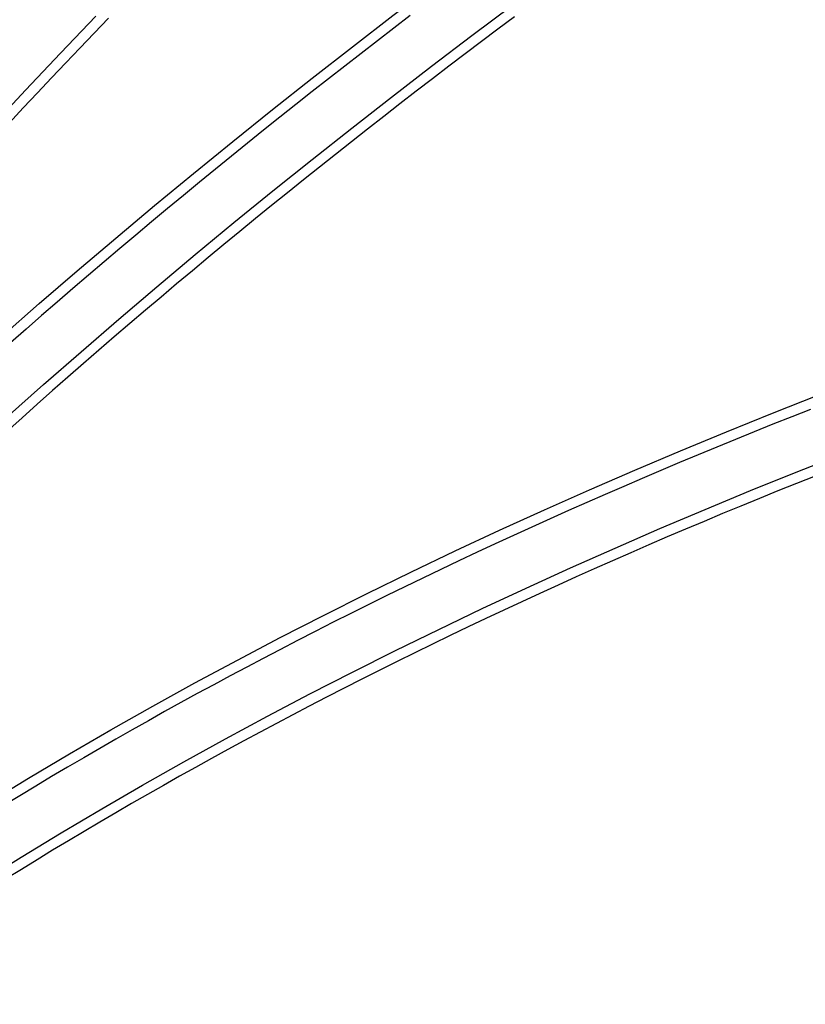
# Model space of a CAD drawing. Header units: metres. Extents: x 209848 to 209928, y 1182430 to 1182563.
# Tile 1036 of 1056: x 209860.6 to 209864.3, y 1182499.71 to 1182504.35. Entities that reach past the tile are written whole.
import ezdxf

# ---------------------------------------------------------------- set-up
doc = ezdxf.new("R2010")
doc.units = ezdxf.units.M
doc.header["$MEASUREMENT"] = 0
doc.linetypes.add('DGN Style 2', pattern=[15.036391, 9.021834, -6.014556])
doc.layers.get('0').update_dxf_attribs({"color": 254})

# ---------------------------------------------------------------- blocks, each defined once
blk = doc.blocks.new('*U5')
at = {"color": 3, "linetype": 'Continuous'}
for p, q in [((12.9767, 3.4492), (12.888, 3.4142)), ((12.888, 3.4142), (12.7994, 3.3789)), ((12.711, 3.3433), (12.6227, 3.3075)), ((12.7994, 3.3789), (12.711, 3.3433)), ((12.6227, 3.3075), (12.5346, 3.2714)), ((12.5346, 3.2714), (12.4467, 3.2349)), ((12.4467, 3.2349), (12.359, 3.1983)), ((12.2714, 3.1613), (12.184, 3.1241)), ((12.359, 3.1983), (12.2714, 3.1613)), ((12.184, 3.1241), (12.0968, 3.0865)), ((12.0968, 3.0865), (12.0098, 3.0487)), ((12.0098, 3.0487), (11.9229, 3.0106)), ((11.8363, 2.9722), (11.7499, 2.9335)), ((11.9229, 3.0106), (11.8363, 2.9722)), ((11.7499, 2.9335), (11.6636, 2.8945)), ((11.6636, 2.8945), (11.5776, 2.8552)), ((11.5776, 2.8552), (11.4917, 2.8157)), ((11.4917, 2.8157), (11.406, 2.7758)), ((11.406, 2.7758), (11.3205, 2.7356)), ((11.2353, 2.6952), (11.1502, 2.6544)), ((11.3205, 2.7356), (11.2353, 2.6952)), ((11.1502, 2.6544), (11.0654, 2.6134)), ((11.0654, 2.6134), (10.9807, 2.5719)), ((10.9807, 2.5719), (10.8963, 2.5303)), ((10.8963, 2.5303), (10.812, 2.4882)), ((10.812, 2.4882), (10.728, 2.446)), ((10.728, 2.446), (10.6441, 2.4033)), ((10.6441, 2.4033), (10.5605, 2.3604)), ((10.5605, 2.3604), (10.4771, 2.3171)), ((10.399, 2.2763), (10.3212, 2.2352)), ((10.4771, 2.3171), (10.399, 2.2763)), ((10.3212, 2.2352), (10.2435, 2.1938)), ((10.2435, 2.1938), (10.1661, 2.1521)), ((10.1661, 2.1521), (10.0888, 2.1101)), ((10.0888, 2.1101), (10.0118, 2.0678)), ((10.0118, 2.0678), (9.9349, 2.0253)), ((9.9349, 2.0253), (9.8583, 1.9824)), ((9.8583, 1.9824), (9.7818, 1.9393)), ((9.7818, 1.9393), (9.7056, 1.8959)), ((9.7056, 1.8959), (9.6296, 1.8522)), ((9.6296, 1.8522), (9.5538, 1.8082)), ((9.4782, 1.7639), (9.4028, 1.7193)), ((9.5538, 1.8082), (9.4782, 1.7639)), ((9.4028, 1.7193), (9.3276, 1.6744)), ((9.3276, 1.6744), (9.2527, 1.6293)), ((9.2527, 1.6293), (9.178, 1.5838))]:
    blk.add_line(p, q, dxfattribs=at)
at = {"color": 40, "linetype": 'Continuous'}
for p, q in [((12.9981, 3.1351), (12.9104, 3.1002)), ((12.8229, 3.065), (12.7355, 3.0295)), ((12.9104, 3.1002), (12.8229, 3.065)), ((12.7355, 3.0295), (12.6485, 2.9938)), ((12.6485, 2.9938), (12.5614, 2.9578)), ((12.5614, 2.9578), (12.4747, 2.9215)), ((12.388, 2.8849), (12.3017, 2.8481)), ((12.4747, 2.9215), (12.388, 2.8849)), ((12.3017, 2.8481), (12.2154, 2.8109)), ((12.2154, 2.8109), (12.1294, 2.7736)), ((12.1294, 2.7736), (12.0435, 2.7359)), ((11.9579, 2.6979), (11.8724, 2.6597)), ((12.0435, 2.7359), (11.9579, 2.6979)), ((11.8724, 2.6597), (11.7872, 2.6211)), ((11.7872, 2.6211), (11.7021, 2.5823)), ((11.7021, 2.5823), (11.6173, 2.5432)), ((11.6173, 2.5432), (11.5326, 2.5038)), ((11.4481, 2.4641), (11.3639, 2.4241)), ((11.5326, 2.5038), (11.4481, 2.4641)), ((11.3639, 2.4241), (11.2798, 2.3839)), ((11.2798, 2.3839), (11.196, 2.3433)), ((11.196, 2.3433), (11.1124, 2.3024)), ((11.1124, 2.3024), (11.0291, 2.2613)), ((11.0291, 2.2613), (10.9458, 2.2198)), ((10.9458, 2.2198), (10.8629, 2.178)), ((10.78, 2.1359), (10.6976, 2.0935)), ((10.8629, 2.178), (10.78, 2.1359)), ((10.6976, 2.0935), (10.6151, 2.0508)), ((10.6151, 2.0508), (10.5382, 2.0105)), ((10.5382, 2.0105), (10.4613, 1.9699)), ((10.4613, 1.9699), (10.3847, 1.929)), ((10.3847, 1.929), (10.3083, 1.8879)), ((10.3083, 1.8879), (10.232, 1.8465)), ((10.232, 1.8465), (10.156, 1.8048)), ((10.0802, 1.7628), (10.0046, 1.7206)), ((10.156, 1.8048), (10.0802, 1.7628)), ((10.0046, 1.7206), (9.9292, 1.678)), ((9.9292, 1.678), (9.8541, 1.6352)), ((9.8541, 1.6352), (9.7791, 1.5921)), ((9.7791, 1.5921), (9.7043, 1.5487)), ((9.7043, 1.5487), (9.6298, 1.505)), ((9.6298, 1.505), (9.5555, 1.4611)), ((9.5555, 1.4611), (9.4814, 1.4168)), ((9.4814, 1.4168), (9.4076, 1.3723)), ((9.4076, 1.3723), (9.3339, 1.3275)), ((9.3339, 1.3275), (9.2605, 1.2824)), ((9.2605, 1.2824), (9.1874, 1.2371))]:
    blk.add_line(p, q, dxfattribs=at)
blk = doc.blocks.new('*U6')
at = {"color": 3, "linetype": 'Continuous'}
for p, q in [((11.0913, 5.3038), (11.0139, 5.2446)), ((11.0139, 5.2446), (10.9367, 5.1853)), ((10.9367, 5.1853), (10.8596, 5.1257)), ((10.8596, 5.1257), (10.7827, 5.066)), ((10.7827, 5.066), (10.706, 5.006)), ((10.706, 5.006), (10.6294, 4.9458)), ((10.6294, 4.9458), (10.553, 4.8854)), ((10.553, 4.8854), (10.4768, 4.8249)), ((10.4768, 4.8249), (10.4007, 4.7641)), ((10.4007, 4.7641), (10.3249, 4.7031)), ((10.3249, 4.7031), (10.2492, 4.6419)), ((10.2492, 4.6419), (10.1737, 4.5805)), ((10.1737, 4.5805), (10.0983, 4.5188)), ((10.0983, 4.5188), (10.0232, 4.457)), ((10.0232, 4.457), (9.9482, 4.395)), ((9.9482, 4.395), (9.8735, 4.3327)), ((9.8735, 4.3327), (9.7989, 4.2702)), ((9.7989, 4.2702), (9.7245, 4.2076)), ((9.7245, 4.2076), (9.6503, 4.1447)), ((9.6503, 4.1447), (9.5763, 4.0816)), ((9.5763, 4.0816), (9.5025, 4.0183)), ((9.5025, 4.0183), (9.4289, 3.9547)), ((9.4289, 3.9547), (9.3555, 3.891)), ((9.3555, 3.891), (9.2823, 3.827)), ((9.2823, 3.827), (9.2093, 3.7628))]:
    blk.add_line(p, q, dxfattribs=at)
at = {"color": 40, "linetype": 'Continuous'}
for p, q in [((11.5816, 5.2978), (11.5042, 5.2399)), ((11.5042, 5.2399), (11.4269, 5.1818)), ((11.4269, 5.1818), (11.3498, 5.1235)), ((11.3498, 5.1235), (11.2729, 5.065)), ((11.2729, 5.065), (11.1961, 5.0063)), ((11.1961, 5.0063), (11.1195, 4.9474)), ((11.1195, 4.9474), (11.0431, 4.8884)), ((11.0431, 4.8884), (10.9668, 4.8291)), ((10.9668, 4.8291), (10.8907, 4.7696)), ((10.8907, 4.7696), (10.8148, 4.7099)), ((10.8148, 4.7099), (10.739, 4.6501)), ((10.739, 4.6501), (10.6634, 4.59)), ((10.6634, 4.59), (10.5881, 4.5297)), ((10.5881, 4.5297), (10.5128, 4.4693)), ((10.5128, 4.4693), (10.4378, 4.4086)), ((10.4378, 4.4086), (10.363, 4.3477)), ((10.363, 4.3477), (10.2883, 4.2866)), ((10.2883, 4.2866), (10.2138, 4.2254)), ((10.2138, 4.2254), (10.1395, 4.1639)), ((10.1395, 4.1639), (10.0654, 4.1022)), ((10.0654, 4.1022), (9.9915, 4.0403)), ((9.9915, 4.0403), (9.9178, 3.9782)), ((9.9178, 3.9782), (9.8443, 3.9158)), ((9.8443, 3.9158), (9.771, 3.8533)), ((9.771, 3.8533), (9.6978, 3.7906)), ((9.6978, 3.7906), (9.6249, 3.7276)), ((9.6249, 3.7276), (9.5522, 3.6645)), ((9.5522, 3.6645), (9.4797, 3.6011)), ((9.4797, 3.6011), (9.4074, 3.5375)), ((9.4074, 3.5375), (9.3353, 3.4737)), ((9.3353, 3.4737), (9.2635, 3.4097)), ((9.2635, 3.4097), (9.1918, 3.3455))]:
    blk.add_line(p, q, dxfattribs=at)
blk = doc.blocks.new('*U7')
at = {"color": 40, "linetype": 'Continuous'}
for p, q in [((9.671, 5.2915), (9.6035, 5.2213)), ((9.6035, 5.2213), (9.5363, 5.1511)), ((9.5363, 5.1511), (9.4691, 5.0807)), ((9.4691, 5.0807), (9.4022, 5.0102)), ((9.4022, 5.0102), (9.3355, 4.9395)), ((9.3355, 4.9395), (9.269, 4.8688)), ((9.269, 4.8688), (9.2026, 4.7978))]:
    blk.add_line(p, q, dxfattribs=at)
blk = doc.blocks.new('ATTEMP')
at = {"color": 5, "linetype": 'Continuous', "flags": 128}
for points in [[(0.6047, 4.7779), (0.7683, 4.9528), (0.9332, 5.1271), (1.0993, 5.3005)], [(0.6787, 3.4106), (0.8535, 3.5662), (1.0299, 3.7208), (1.2077, 3.8743), (1.387, 4.0269), (1.5678, 4.1783), (1.7499, 4.3288), (1.9334, 4.4782), (2.1182, 4.6266), (2.3044, 4.774), (2.4918, 4.9204), (2.6805, 5.0657), (2.8705, 5.2101), (3.0616, 5.3535)], [(0.5617, 1.224), (0.7484, 1.3403), (0.9371, 1.455), (1.1276, 1.568), (1.32, 1.6794), (1.5141, 1.7891), (1.71, 1.8972), (1.9075, 2.0036), (2.1068, 2.1084), (2.3076, 2.2115), (2.5101, 2.3129), (2.7141, 2.4128), (2.9196, 2.511), (3.1266, 2.6075), (3.335, 2.7025), (3.5449, 2.7958), (3.7561, 2.8875), (3.9686, 2.9776), (4.1824, 3.0662), (4.3975, 3.1531), (4.6138, 3.2385)]]:
    blk.add_lwpolyline(points, dxfattribs=at)
at = {"color": 6, "linetype": 'DGN Style 2', "flags": 128}
for points in [[(-7.2862, -27.61), (-7.2862, -27.3558), (-7.2862, -27.1018), (-7.2862, -26.8482), (-7.2862, -26.5951), (-7.2862, -26.3428), (-7.2862, -26.0912), (-7.2862, -25.8406), (-7.2862, -25.5909), (-7.2863, -25.3424), (-7.2863, -25.0949), (-7.2864, -24.8488), (-7.2865, -24.6038), (-7.2866, -24.3602), (-7.2867, -24.118), (-7.2869, -23.8772), (-7.2871, -23.6379), (-7.2874, -23.4), (-7.2876, -23.1636), (-7.288, -22.9288), (-7.2883, -22.6956), (-7.2887, -22.4639), (-7.2892, -22.2338), (-7.2897, -22.0054), (-7.2902, -21.7787), (-7.2907, -21.5536), (-7.2913, -21.3302), (-7.292, -21.1084), (-7.2926, -20.8884), (-7.2933, -20.6702), (-7.294, -20.4536), (-7.2947, -20.2388), (-7.2954, -20.0258), (-7.2961, -19.8145), (-7.2968, -19.605), (-7.2975, -19.3973), (-7.2981, -19.1914), (-7.2987, -18.9872), (-7.2993, -18.7849), (-7.2998, -18.5844), (-7.3002, -18.3856), (-7.3006, -18.1887), (-7.3009, -17.9917), (-7.3011, -17.7931), (-7.3012, -17.593), (-7.3012, -17.3916), (-7.301, -17.1891), (-7.3007, -16.9855), (-7.3002, -16.7809), (-7.2995, -16.5755), (-7.2985, -16.3693), (-7.2972, -16.1624), (-7.2957, -15.9548), (-7.2938, -15.7466), (-7.2916, -15.5378), (-7.2889, -15.3286), (-7.2859, -15.1189), (-7.2823, -14.9088), (-7.2782, -14.6983), (-7.2736, -14.4875), (-7.2684, -14.2765), (-7.2625, -14.0651), (-7.2559, -13.8536), (-7.2485, -13.6418), (-7.2404, -13.4299), (-7.2314, -13.2178), (-7.2216, -13.0057), (-7.2108, -12.7935), (-7.199, -12.5812), (-7.1862, -12.3689), (-7.1722, -12.1566), (-7.1572, -11.9443), (-7.141, -11.7321), (-7.1235, -11.5199), (-7.1047, -11.3079), (-7.0846, -11.0959), (-7.0631, -10.8841), (-7.0402, -10.6725), (-7.0158, -10.461), (-6.9898, -10.2497), (-6.9623, -10.0386), (-6.9332, -9.8277), (-6.9024, -9.6171), (-6.87, -9.4068), (-6.8358, -9.1967), (-6.7998, -8.987), (-6.762, -8.7775), (-6.7223, -8.5684), (-6.6808, -8.3596), (-6.6373, -8.1512), (-6.5919, -7.9432), (-6.5445, -7.7355), (-6.4951, -7.5283), (-6.4436, -7.3215), (-6.3901, -7.1151), (-6.3344, -6.9091), (-6.2767, -6.7036), (-6.2168, -6.4986), (-6.1547, -6.2941), (-6.0905, -6.09), (-6.024, -5.8865), (-5.9554, -5.6835), (-5.8845, -5.4811), (-5.8113, -5.2792), (-5.7359, -5.0778), (-5.6581, -4.8771), (-5.5781, -4.677), (-5.4959, -4.4775), (-5.4113, -4.2786), (-5.3244, -4.0803), (-5.2351, -3.8827), (-5.1436, -3.6858), (-5.0497, -3.4896), (-4.9536, -3.2941), (-4.8551, -3.0993), (-4.7543, -2.9053), (-4.6512, -2.712), (-4.5457, -2.5194), (-4.438, -2.3277), (-4.328, -2.1367), (-4.2157, -1.9466), (-4.1011, -1.7573), (-3.9842, -1.5688), (-3.8652, -1.3812), (-3.7438, -1.1945), (-3.6203, -1.0087), (-3.4945, -0.8237), (-3.3666, -0.6397), (-3.2364, -0.4566), (-3.1042, -0.2745), (-2.9698, -0.0933), (-2.8332, 0.087), (-2.6946, 0.2662), (-2.5539, 0.4445), (-2.4112, 0.6218), (-2.2665, 0.798), (-2.1197, 0.9733), (-1.971, 1.1475), (-1.8203, 1.3207), (-1.6677, 1.4929), (-1.5133, 1.664), (-1.3569, 1.834), (-1.1987, 2.003), (-1.0387, 2.1709), (-0.8769, 2.3378), (-0.7134, 2.5036), (-0.5481, 2.6683), (-0.3811, 2.8319), (-0.2125, 2.9944), (-0.0422, 3.1559), (0.1297, 3.3163), (0.3032, 3.4756), (0.4783, 3.6338), (0.6548, 3.791), (0.8329, 3.9471), (1.0124, 4.1021), (1.1934, 4.256), (1.3758, 4.4089), (1.5595, 4.5607), (1.7447, 4.7114), (1.9311, 4.8611), (2.1189, 5.0098), (2.3079, 5.1574), (2.4981, 5.3039), (2.6896, 5.4495), (2.8823, 5.594), (3.0761, 5.7375), (3.2711, 5.88), (3.4671, 6.0215), (3.6643, 6.162), (3.8625, 6.3016), (4.0618, 6.4401), (4.2621, 6.5777), (4.4634, 6.7144), (4.6656, 6.8501), (4.8688, 6.9849), (5.0729, 7.1188), (5.2779, 7.2518), (5.4837, 7.3839), (5.6905, 7.5151), (5.898, 7.6454), (6.1064, 7.7748), (6.3156, 7.9034), (6.5255, 8.0312), (6.7362, 8.1581), (6.9477, 8.2842), (7.1598, 8.4096), (7.3727, 8.5341), (7.5862, 8.6578), (7.8004, 8.7808), (8.0152, 8.903), (8.2307, 9.0245), (8.4468, 9.1452), (8.6635, 9.2652), (8.8807, 9.3845), (9.0986, 9.5031), (9.317, 9.6211), (9.5359, 9.7383), (9.7554, 9.8549), (9.9753, 9.9708), (10.1958, 10.0861), (10.4167, 10.2008), (10.6381, 10.3148), (10.86, 10.4282), (11.0824, 10.5411), (11.3051, 10.6533), (11.5283, 10.765), (11.7519, 10.8762), (11.9759, 10.9867), (12.2003, 11.0968), (12.4251, 11.2063), (12.6502, 11.3152), (12.8757, 11.4237), (13.1016, 11.5317), (13.3278, 11.6391), (13.5543, 11.7461), (13.7812, 11.8527), (14.0083, 11.9587), (14.2358, 12.0644), (14.4636, 12.1695), (14.6917, 12.2743), (14.92, 12.3786), (15.1486, 12.4825), (15.3775, 12.586), (15.6067, 12.6891), (15.8361, 12.7918), (16.0658, 12.8941), (16.2957, 12.9961), (16.5258, 13.0977), (16.7562, 13.1989), (16.9868, 13.2998), (17.2176, 13.4003), (17.4486, 13.5005), (17.6798, 13.6004), (17.9112, 13.7), (18.1428, 13.7992), (18.3746, 13.8982), (18.6066, 13.9968), (18.8388, 14.0952), (19.0711, 14.1933), (19.3036, 14.2911), (19.5363, 14.3886), (19.7691, 14.4859), (20.0021, 14.5829), (20.2352, 14.6796), (20.4685, 14.7761), (20.7019, 14.8724), (20.9355, 14.9684), (21.1692, 15.0642), (21.4031, 15.1597), (21.637, 15.2551), (21.8711, 15.3502), (22.1053, 15.4451), (22.3397, 15.5398), (22.5741, 15.6343), (22.8087, 15.7287), (23.0434, 15.8228), (23.2782, 15.9167), (23.5131, 16.0105), (23.748, 16.1041), (23.9831, 16.1975), (24.2183, 16.2907), (24.4536, 16.3838), (24.689, 16.4767), (24.9244, 16.5695), (25.16, 16.6621), (25.3956, 16.7546), (25.6313, 16.8469), (25.8671, 16.9391), (26.103, 17.0311), (26.3389, 17.123), (26.5749, 17.2148), (26.811, 17.3064), (27.0472, 17.3979), (27.2834, 17.4893), (27.5197, 17.5806), (27.756, 17.6718), (27.9924, 17.7628), (28.2289, 17.8538), (28.4655, 17.9446), (28.702, 18.0353), (28.9387, 18.126), (29.1754, 18.2165), (29.4122, 18.3069), (29.649, 18.3973), (29.8858, 18.4875), (30.1227, 18.5776), (30.3597, 18.6677), (30.5967, 18.7577), (30.8337, 18.8476), (31.0708, 18.9374), (31.308, 19.0272), (31.5451, 19.1168), (31.7824, 19.2064), (32.0196, 19.2959), (32.2569, 19.3854), (32.4942, 19.4747), (32.7316, 19.564), (32.969, 19.6533), (33.2064, 19.7425), (33.4439, 19.8316), (33.6814, 19.9206), (33.9189, 20.0096), (34.1565, 20.0986), (34.3941, 20.1875), (34.6317, 20.2763), (34.8694, 20.3651), (35.1071, 20.4538), (35.3448, 20.5425), (35.5825, 20.6311), (35.8203, 20.7197), (36.0581, 20.8082), (36.2959, 20.8967), (36.5337, 20.9851), (36.7715, 21.0735), (37.0094, 21.1619), (37.2473, 21.2502), (37.4852, 21.3385), (37.7232, 21.4267), (37.9611, 21.5149), (38.1991, 21.6031), (38.4371, 21.6912), (38.6751, 21.7793), (38.9132, 21.8674), (39.1512, 21.9554), (39.3893, 22.0434), (39.6274, 22.1314), (39.8655, 22.2193), (40.1036, 22.3072), (40.3417, 22.3951), (40.5799, 22.4829), (40.818, 22.5708), (41.0562, 22.6586), (41.2944, 22.7463), (41.5326, 22.8341), (41.7708, 22.9218), (42.009, 23.0095), (42.2473, 23.0972), (42.4855, 23.1848), (42.7238, 23.2725), (42.9621, 23.3601), (43.2004, 23.4477), (43.4387, 23.5352), (43.677, 23.6228), (43.9153, 23.7103), (44.1536, 23.7978), (44.3919, 23.8853), (44.6303, 23.9728), (44.8686, 24.0603), (45.107, 24.1477), (45.3454, 24.2351), (45.5838, 24.3225), (45.8221, 24.4099), (46.0605, 24.4973), (46.2989, 24.5847), (46.5373, 24.672), (46.7758, 24.7594), (47.0142, 24.8467), (47.2526, 24.934), (47.4911, 25.0213), (47.7295, 25.1086), (47.9679, 25.1959), (48.2064, 25.2832), (48.4449, 25.3704), (48.6833, 25.4577), (48.9218, 25.5449), (49.1603, 25.6321), (49.3988, 25.7193), (49.6373, 25.8065), (49.8758, 25.8937), (50.1143, 25.9809), (50.3528, 26.0681), (50.5913, 26.1553), (50.8298, 26.2424), (51.0683, 26.3296), (51.3068, 26.4167), (51.5453, 26.5039), (51.7839, 26.591), (52.0224, 26.6781), (52.2609, 26.7652), (52.4995, 26.8523), (52.738, 26.9394), (52.9766, 27.0265), (53.2151, 27.1136), (53.4537, 27.2007), (53.6922, 27.2878), (53.9308, 27.3748), (54.1694, 27.4619), (54.4079, 27.549), (54.6465, 27.636), (54.8851, 27.7231), (55.1236, 27.8101), (55.3622, 27.8971), (55.6008, 27.9842), (55.8394, 28.0712), (56.078, 28.1582), (56.3166, 28.2452), (56.5551, 28.3323), (56.7937, 28.4193), (57.0323, 28.5063), (57.2709, 28.5933), (57.5095, 28.6803), (57.7481, 28.7673), (57.9867, 28.8543), (58.2253, 28.9412), (58.4639, 29.0282), (58.7025, 29.1152), (58.9412, 29.2022), (59.1798, 29.2892), (59.4184, 29.3761), (59.657, 29.4631), (59.8956, 29.5501), (60.1342, 29.637), (60.3728, 29.724), (60.6115, 29.8109), (60.8501, 29.8979), (61.0887, 29.9849), (61.3273, 30.0718), (61.566, 30.1587), (61.8046, 30.2457), (61.9531, 30.2998)], [(-7.2862, -27.61), (-7.2862, -27.3559), (-7.2862, -27.1019), (-7.2862, -26.8484), (-7.2862, -26.5954), (-7.2862, -26.3431), (-7.2862, -26.0916), (-7.2862, -25.841), (-7.2862, -25.5915), (-7.2863, -25.343), (-7.2863, -25.0956), (-7.2864, -24.8495), (-7.2865, -24.6046), (-7.2866, -24.3611), (-7.2867, -24.1189), (-7.2869, -23.8782), (-7.2871, -23.6389), (-7.2874, -23.4011), (-7.2876, -23.1648), (-7.288, -22.93), (-7.2883, -22.6968), (-7.2887, -22.4652), (-7.2892, -22.2352), (-7.2897, -22.0069), (-7.2902, -21.7801), (-7.2907, -21.5551), (-7.2913, -21.3317), (-7.292, -21.1101), (-7.2926, -20.8901), (-7.2933, -20.6719), (-7.294, -20.4554), (-7.2947, -20.2406), (-7.2954, -20.0276), (-7.2961, -19.8164), (-7.2968, -19.6069), (-7.2974, -19.3993), (-7.2981, -19.1934), (-7.2987, -18.9893), (-7.2993, -18.787), (-7.2998, -18.5865), (-7.3002, -18.3878), (-7.3006, -18.1909), (-7.3009, -17.9958), (-7.3011, -17.8026), (-7.3012, -17.6112), (-7.3012, -17.4216), (-7.3011, -17.2338), (-7.3008, -17.0478), (-7.3005, -16.8637), (-7.2999, -16.6813), (-7.2992, -16.5008), (-7.2983, -16.3222), (-7.2973, -16.1453), (-7.296, -15.97), (-7.2946, -15.7938), (-7.2929, -15.616), (-7.2909, -15.4369), (-7.2887, -15.2565), (-7.2861, -15.0749), (-7.2832, -14.8923), (-7.2799, -14.7088), (-7.2762, -14.5244), (-7.2721, -14.3392), (-7.2676, -14.1533), (-7.2625, -13.9666), (-7.2569, -13.7794), (-7.2508, -13.5916), (-7.244, -13.4033), (-7.2366, -13.2145), (-7.2285, -13.0253), (-7.2197, -12.8358), (-7.2101, -12.6459), (-7.1997, -12.4557), (-7.1884, -12.2653), (-7.1762, -12.0747), (-7.163, -11.8839), (-7.1488, -11.6929), (-7.1335, -11.5019), (-7.1171, -11.3108), (-7.0996, -11.1197), (-7.0808, -10.9287), (-7.0607, -10.7376), (-7.0393, -10.5467), (-7.0165, -10.3559), (-6.9923, -10.1652), (-6.9666, -9.9747), (-6.9393, -9.7844), (-6.9105, -9.5943), (-6.88, -9.4046), (-6.8479, -9.2151), (-6.814, -9.0259), (-6.7783, -8.8371), (-6.7408, -8.6487), (-6.7014, -8.4607), (-6.6601, -8.2731), (-6.6169, -8.086), (-6.5716, -7.8993), (-6.5243, -7.7132), (-6.4749, -7.5276), (-6.4234, -7.3425), (-6.3697, -7.158), (-6.3139, -6.9741), (-6.2558, -6.7909), (-6.1954, -6.6082), (-6.1328, -6.4262), (-6.0678, -6.2449), (-6.0004, -6.0643), (-5.9307, -5.8844), (-5.8585, -5.7053), (-5.784, -5.5269), (-5.7069, -5.3492), (-5.6274, -5.1724), (-5.5453, -4.9964), (-5.4608, -4.8212), (-5.3736, -4.6469), (-5.2839, -4.4735), (-5.1917, -4.3009), (-5.0968, -4.1293), (-4.9994, -3.9587), (-4.8993, -3.789), (-4.7966, -3.6202), (-4.6912, -3.4525), (-4.5832, -3.2859), (-4.4726, -3.1203), (-4.3593, -2.9557), (-4.2434, -2.7923), (-4.1248, -2.63), (-4.0035, -2.4689), (-3.8797, -2.309), (-3.7532, -2.1502), (-3.624, -1.9927), (-3.4923, -1.8365), (-3.3579, -1.6815), (-3.221, -1.5279), (-3.0814, -1.3756), (-2.9394, -1.2246), (-2.7947, -1.075), (-2.6476, -0.9269), (-2.4979, -0.7801), (-2.3458, -0.6348), (-2.1912, -0.491), (-2.0342, -0.3487), (-1.8748, -0.2078), (-1.713, -0.0686), (-1.5489, 0.0692), (-1.3824, 0.2053), (-1.2137, 0.3399), (-1.0428, 0.4729), (-0.8696, 0.6043), (-0.6942, 0.734), (-0.5168, 0.8621), (-0.3372, 0.9886), (-0.1555, 1.1134), (0.0282, 1.2365), (0.2139, 1.3579), (0.4015, 1.4776), (0.5911, 1.5957), (0.7825, 1.7121), (0.9758, 1.8267), (1.1709, 1.9397), (1.3677, 2.0509), (1.5662, 2.1605), (1.7664, 2.2683), (1.9683, 2.3745), (2.1718, 2.4789), (2.3768, 2.5817), (2.5834, 2.6828), (2.7914, 2.7822), (3.0009, 2.8799), (3.2118, 2.976), (3.4241, 3.0704), (3.6377, 3.1632), (3.8526, 3.2543), (4.0687, 3.3438), (4.2861, 3.4317), (4.5047, 3.518), (4.7244, 3.6027), (4.9453, 3.6858), (5.1673, 3.7674), (5.3903, 3.8475), (5.6143, 3.926), (5.8394, 4.003), (6.0654, 4.0785), (6.2924, 4.1525), (6.5202, 4.2251), (6.749, 4.2962), (6.9785, 4.366), (7.209, 4.4343), (7.4402, 4.5012), (7.6722, 4.5668), (7.9049, 4.631), (8.1384, 4.6938), (8.3725, 4.7554), (8.6074, 4.8157), (8.8429, 4.8747), (9.079, 4.9325), (9.3157, 4.989), (9.5531, 5.0443), (9.791, 5.0984), (10.0294, 5.1514), (10.2684, 5.2032), (10.5079, 5.2538), (10.7479, 5.3034), (10.9884, 5.3519), (11.2293, 5.3992), (11.4707, 5.4456), (11.7125, 5.4908), (11.9547, 5.5351), (12.1974, 5.5784), (12.4404, 5.6207), (12.6838, 5.662), (12.9276, 5.7024), (13.1717, 5.7418), (13.4161, 5.7804), (13.6609, 5.818), (13.906, 5.8548), (14.1514, 5.8907), (14.397, 5.9258), (14.643, 5.9601), (14.8892, 5.9935), (15.1357, 6.0262), (15.3825, 6.0581), (15.6295, 6.0893), (15.8767, 6.1197), (16.1242, 6.1493), (16.3718, 6.1783), (16.6197, 6.2066), (16.8678, 6.2342), (17.1161, 6.2611), (17.3646, 6.2874), (17.6132, 6.313), (17.862, 6.338), (18.111, 6.3625), (18.3602, 6.3863), (18.6095, 6.4095), (18.859, 6.4322), (19.1086, 6.4543), (19.3584, 6.4758), (19.6083, 6.4969), (19.8584, 6.5174), (20.1085, 6.5374), (20.3588, 6.5569), (20.6092, 6.5759), (20.8597, 6.5945), (21.1104, 6.6126), (21.3611, 6.6302), (21.612, 6.6474), (21.8629, 6.6641), (22.1139, 6.6805), (22.3651, 6.6964), (22.6163, 6.7119), (22.8676, 6.7271), (23.119, 6.7418), (23.3705, 6.7562), (23.622, 6.7702), (23.8737, 6.7839), (24.1254, 6.7972), (24.3772, 6.8101), (24.629, 6.8228), (24.8809, 6.8351), (25.1329, 6.8471), (25.3849, 6.8588), (25.637, 6.8702), (25.8892, 6.8813), (26.1414, 6.8921), (26.3937, 6.9026), (26.646, 6.9129), (26.8983, 6.9228), (27.1508, 6.9326), (27.4032, 6.9421), (27.6557, 6.9513), (27.9083, 6.9603), (28.1609, 6.9691), (28.4135, 6.9776), (28.6662, 6.9859), (28.9189, 6.994), (29.1717, 7.0019), (29.4245, 7.0095), (29.6773, 7.017), (29.9302, 7.0243), (30.183, 7.0314), (30.436, 7.0383), (30.6889, 7.045), (30.9419, 7.0515), (31.1949, 7.0579), (31.448, 7.0641), (31.7011, 7.0701), (31.9542, 7.076), (32.2073, 7.0817), (32.4604, 7.0873), (32.7136, 7.0927), (32.9668, 7.098), (33.22, 7.1031), (33.4733, 7.1081), (33.7265, 7.113), (33.9798, 7.1177), (34.2331, 7.1223), (34.4865, 7.1268), (34.7398, 7.1312), (34.9932, 7.1354), (35.2465, 7.1396), (35.4999, 7.1436), (35.7534, 7.1475), (36.0068, 7.1513), (36.2602, 7.155), (36.5137, 7.1587), (36.7672, 7.1622), (37.0207, 7.1656), (37.2742, 7.1689), (37.5277, 7.1721), (37.7812, 7.1753), (38.0348, 7.1784), (38.2883, 7.1813), (38.5419, 7.1842), (38.7955, 7.1871), (39.0491, 7.1898), (39.3027, 7.1925), (39.5563, 7.1951), (39.8099, 7.1976), (40.0636, 7.2), (40.3172, 7.2024), (40.5709, 7.2048), (40.8245, 7.207), (41.0782, 7.2092), (41.3319, 7.2114), (41.5856, 7.2134), (41.8393, 7.2155), (42.093, 7.2174), (42.3467, 7.2194), (42.6004, 7.2212), (42.8541, 7.223), (43.1079, 7.2248), (43.3616, 7.2265), (43.6154, 7.2282), (43.8691, 7.2298), (44.1229, 7.2314), (44.3766, 7.2329), (44.6304, 7.2344), (44.8842, 7.2359), (45.138, 7.2373), (45.3918, 7.2386), (45.6456, 7.24), (45.8994, 7.2413), (46.1532, 7.2425), (46.407, 7.2437), (46.6608, 7.2449), (46.9146, 7.2461), (47.1685, 7.2472), (47.4223, 7.2483), (47.6761, 7.2494), (47.93, 7.2504), (48.1838, 7.2514), (48.4377, 7.2524), (48.6915, 7.2534), (48.9454, 7.2543), (49.1992, 7.2552), (49.4531, 7.2561), (49.707, 7.2569), (49.9608, 7.2577), (50.2147, 7.2585), (50.4686, 7.2593), (50.7225, 7.2601), (50.9763, 7.2608), (51.2302, 7.2615), (51.4841, 7.2622), (51.738, 7.2629), (51.9919, 7.2636), (52.2458, 7.2642), (52.4997, 7.2648), (52.7536, 7.2654), (53.0075, 7.266), (53.2614, 7.2666), (53.5153, 7.2672), (53.7692, 7.2677), (54.0231, 7.2682), (54.277, 7.2687), (54.531, 7.2692), (54.7849, 7.2697), (55.0388, 7.2702), (55.2927, 7.2706), (55.5466, 7.2711), (55.8006, 7.2715), (56.0545, 7.2719), (56.3084, 7.2723), (56.5623, 7.2727), (56.8163, 7.2731), (57.0702, 7.2735), (57.3241, 7.2738), (57.5781, 7.2742), (57.832, 7.2745), (58.0859, 7.2749), (58.3399, 7.2752), (58.5938, 7.2755), (58.8478, 7.2758), (59.1017, 7.2761), (59.3557, 7.2764), (59.6096, 7.2767), (59.8635, 7.277), (60.1175, 7.2772), (60.3714, 7.2775), (60.6254, 7.2777), (60.8793, 7.278), (61.1333, 7.2782), (61.3872, 7.2784), (61.6412, 7.2786), (61.8952, 7.2789), (62.1491, 7.2791), (62.4031, 7.2793), (62.657, 7.2795), (62.911, 7.2797), (63.1649, 7.2799), (63.4189, 7.28), (63.6729, 7.2802), (63.9268, 7.2804), (64.1808, 7.2806), (64.4347, 7.2807), (64.6887, 7.2809), (64.9427, 7.281), (65.1966, 7.2812), (65.4506, 7.2813), (65.7046, 7.2815), (65.9585, 7.2816), (66.2125, 7.2817), (66.4665, 7.2819), (66.7204, 7.282), (66.9744, 7.2821), (67.2284, 7.2822), (67.4823, 7.2823), (67.7363, 7.2824), (67.9903, 7.2825), (68.2442, 7.2827), (68.4982, 7.2828), (68.58, 7.2828)]]:
    blk.add_lwpolyline(points, dxfattribs=at)
at = {"color": 3, "linetype": 'Continuous'}
for name in ['*U7', '*U6', '*U5']:
    blk.add_blockref(name, (-8.5112, 0), dxfattribs=at)

msp = doc.modelspace()

# ---------------------------------------------------------------- block references
at = {"color": 1, "linetype": 'DGN Style 2'}
msp.add_blockref('ATTEMP', (209859.8559, 1182499.0611), dxfattribs=at)

doc.saveas('drawing.dxf')
